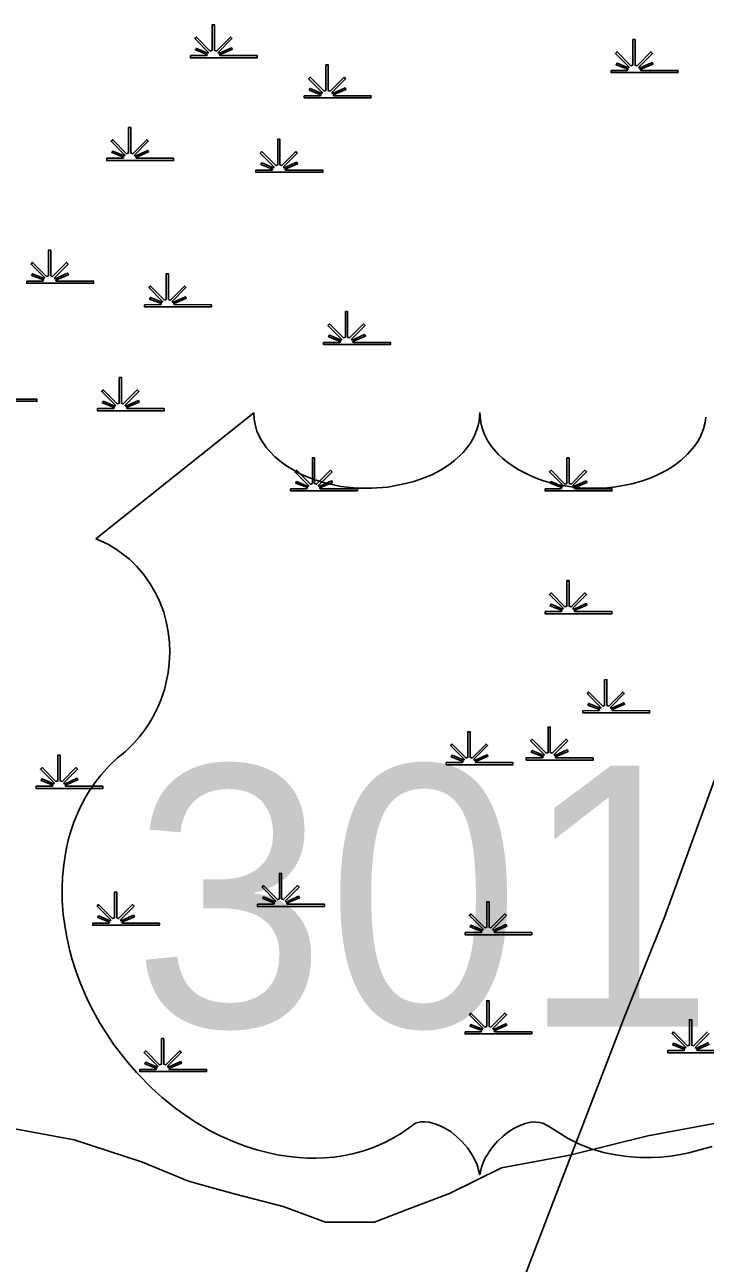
# Model space of a CAD drawing. Extents: x 2220236 to 2384410, y 720751 to 894131.
# Drawn here: x 2366636 to 2368851, y 846287 to 850316 of the extents above; entities that cross this region are included whole.
import ezdxf

# ---------------------------------------------------------------- set-up
doc = ezdxf.new("R2010")
doc.units = 0
doc.layers.add('Default', color=7, linetype='Continuous')

msp = doc.modelspace()

# ---------------------------------------------------------------- linework, layer by layer
at = {"layer": 'Default'}
for p, q in [((2366866.7, 848643.3), (2367381.1, 849053.1)), ((2367381.1, 849053.1), (2367382.4, 849031.8)), ((2368115, 849025.7), (2368117.2, 849054.1)), ((2368117.2, 849054.1), (2368119, 849030.3)), ((2367382.4, 849031.8), (2367387.6, 849006.5)), ((2367387.6, 849006.5), (2367391.6, 848993.5)), ((2368101.2, 848981), (2368112, 849012)), ((2368112, 849012), (2368115, 849025.7)), ((2368119, 849030.3), (2368121.4, 849015.4)), ((2368121.4, 849015.4), (2368125.4, 849000.8)), ((2368845.4, 849000.8), (2368850.4, 849021.4)), ((2368850.4, 849021.4), (2368852.8, 849039.4)), ((2367391.6, 848993.5), (2367403.4, 848968.5)), ((2367403.4, 848968.5), (2367422.8, 848939.1)), ((2368084.2, 848951.2), (2368093.3, 848966.4)), ((2368093.3, 848966.4), (2368101.2, 848981)), ((2368125.4, 849000.8), (2368131.4, 848985.3)), ((2368131.4, 848985.3), (2368142.4, 848963.4)), ((2368142.4, 848963.4), (2368154.5, 848945.1)), ((2368815.9, 848944.8), (2368828.4, 848962.8)), ((2368828.4, 848962.8), (2368837.2, 848981.3)), ((2368837.2, 848981.3), (2368845.4, 849000.8)), ((2367422.8, 848939.1), (2367450, 848910.2)), ((2368035.1, 848898), (2368062.5, 848924.2)), ((2368062.5, 848924.2), (2368084.2, 848951.2)), ((2368154.5, 848945.1), (2368177.5, 848918.1)), ((2368794.6, 848920.2), (2368815.9, 848944.8)), ((2367450, 848910.2), (2367480.7, 848885)), ((2367480.7, 848885), (2367501.4, 848871.6)), ((2367991.3, 848868.2), (2368015.9, 848884)), ((2368015.9, 848884), (2368035.1, 848898)), ((2368177.5, 848918.1), (2368191.7, 848904.7)), ((2368191.7, 848904.7), (2368204.8, 848894.1)), ((2368204.8, 848894.1), (2368239.7, 848870.1)), ((2368727.5, 848868.2), (2368753.3, 848884.4)), ((2368753.3, 848884.4), (2368772.2, 848899.6)), ((2368772.2, 848899.6), (2368794.6, 848920.2)), ((2367501.4, 848871.6), (2367536.5, 848852.7)), ((2367536.5, 848852.7), (2367576.3, 848836)), ((2367932.6, 848840.3), (2367960.6, 848851.8)), ((2367960.6, 848851.8), (2367991.3, 848868.2)), ((2368239.7, 848870.1), (2368280.6, 848849.4)), ((2368280.6, 848849.4), (2368300.7, 848840.6)), ((2368671, 848840.9), (2368695.6, 848851.5)), ((2368695.6, 848851.5), (2368727.5, 848868.2)), ((2367576.3, 848836), (2367620.6, 848823.3)), ((2367620.6, 848823.3), (2367665.9, 848814.1)), ((2367665.9, 848814.1), (2367715.4, 848808.7)), ((2367715.4, 848808.7), (2367764.3, 848807.8)), ((2367764.3, 848807.8), (2367817.2, 848811.7)), ((2367817.2, 848811.7), (2367875.5, 848823)), ((2367875.5, 848823), (2367902.5, 848830)), ((2367902.5, 848830), (2367932.6, 848840.3)), ((2368300.7, 848840.6), (2368321.3, 848833.3)), ((2368321.3, 848833.3), (2368347.4, 848825.4)), ((2368347.4, 848825.4), (2368374.5, 848819)), ((2368374.5, 848819), (2368401.2, 848814.4)), ((2368401.2, 848814.4), (2368428.6, 848810.5)), ((2368428.6, 848810.5), (2368456.5, 848808.4)), ((2368456.5, 848808.4), (2368479.3, 848807.8)), ((2368479.3, 848807.8), (2368507.2, 848808.1)), ((2368507.2, 848808.1), (2368533.1, 848809.6)), ((2368533.1, 848809.6), (2368559.5, 848812.6)), ((2368559.5, 848812.6), (2368588.7, 848817.5)), ((2368588.7, 848817.5), (2368612, 848822.7)), ((2368612, 848822.7), (2368643, 848830.9)), ((2368643, 848830.9), (2368671, 848840.9)), ((2366882.6, 848636.9), (2366866.7, 848643.3)), ((2366907.8, 848624.5), (2366882.6, 848636.9)), ((2366933.9, 848608.7), (2366907.8, 848624.5)), ((2366954.8, 848593.8), (2366933.9, 848608.7)), ((2366976.6, 848576.7), (2366954.8, 848593.8)), ((2366999.4, 848554), (2366976.6, 848576.7)), ((2367022, 848528.4), (2366999.4, 848554)), ((2367043.9, 848497.1), (2367022, 848528.4)), ((2367063.7, 848463.4), (2367043.9, 848497.1)), ((2367075.4, 848438.5), (2367063.7, 848463.4)), ((2367088.1, 848404.4), (2367075.4, 848438.5)), ((2367096.2, 848374.6), (2367088.1, 848404.4)), ((2367102.9, 848340.6), (2367096.2, 848374.6)), ((2367106.8, 848305), (2367102.9, 848340.6)), ((2367107.7, 848274.6), (2367106.8, 848305)), ((2367102.2, 848208.4), (2367106.2, 848237.8)), ((2367106.2, 848237.8), (2367107.7, 848274.6)), ((2367096.2, 848177), (2367102.2, 848208.4)), ((2367090.2, 848152.7), (2367096.2, 848177)), ((2367069, 848095.6), (2367078.4, 848118.1)), ((2367078.4, 848118.1), (2367090.2, 848152.7)), ((2367053.3, 848065.5), (2367069, 848095.6)), ((2367026.6, 848022.3), (2367041.5, 848045.1)), ((2367041.5, 848045.1), (2367053.3, 848065.5)), ((2366992.4, 847980.1), (2367007.9, 847997.7)), ((2367007.9, 847997.7), (2367026.6, 848022.3)), ((2366962.7, 847950.9), (2366992.4, 847980.1)), ((2366910.2, 847904.4), (2366937.6, 847930.6)), ((2366937.6, 847930.6), (2366962.7, 847950.9)), ((2366863.9, 847850), (2366884, 847875.8)), ((2366884, 847875.8), (2366910.2, 847904.4)), ((2366843.6, 847819.6), (2366863.9, 847850)), ((2366827.3, 847791.3), (2366843.6, 847819.6)), ((2366795.9, 847721.7), (2366810.3, 847757.3)), ((2366810.3, 847757.3), (2366827.3, 847791.3)), ((2366784.9, 847689.5), (2366795.9, 847721.7)), ((2366777.5, 847663.1), (2366784.9, 847689.5)), ((2366769.3, 847626.3), (2366777.5, 847663.1)), ((2366762.4, 847583.4), (2366769.3, 847626.3)), ((2366758.5, 847543), (2366762.4, 847583.4)), ((2366757.4, 847508.4), (2366758.5, 847543)), ((2366758, 847466.7), (2366757.4, 847508.4)), ((2366761.2, 847421.4), (2366758, 847466.7)), ((2366767, 847378.6), (2366761.2, 847421.4)), ((2366772.9, 847347.3), (2366767, 847378.6)), ((2366782.6, 847303.2), (2366772.9, 847347.3)), ((2366789.5, 847278), (2366782.6, 847303.2)), ((2366802.2, 847238.5), (2366789.5, 847278)), ((2366817.6, 847196.8), (2366802.2, 847238.5)), ((2366837, 847151.2), (2366817.6, 847196.8)), ((2366852.1, 847119.9), (2366837, 847151.2)), ((2366879.4, 847070.1), (2366852.1, 847119.9)), ((2366898.1, 847039.1), (2366879.4, 847070.1)), ((2366926.9, 846996.8), (2366898.1, 847039.1)), ((2366972, 846938.5), (2366926.9, 846996.8)), ((2367000.8, 846906), (2366972, 846938.5)), ((2367049.7, 846856.1), (2367000.8, 846906)), ((2367082.9, 846826), (2367049.7, 846856.1)), ((2367128.3, 846789.2), (2367082.9, 846826)), ((2367188.5, 846747.6), (2367128.3, 846789.2)), ((2367239.8, 846718.1), (2367188.5, 846747.6)), ((2367937.2, 846746.7), (2367924.7, 846746.4)), ((2367952.4, 846745.5), (2367937.2, 846746.7)), ((2367272.3, 846701.4), (2367239.8, 846718.1)), ((2367862.3, 846710.5), (2367838.3, 846695.6)), ((2367884.3, 846725.7), (2367862.3, 846710.5)), ((2367907.6, 846742.5), (2367884.3, 846725.7)), ((2367924.7, 846746.4), (2367907.6, 846742.5)), ((2367970.9, 846740.9), (2367952.4, 846745.5)), ((2367986.1, 846735.1), (2367970.9, 846740.9)), ((2368002.6, 846726.6), (2367986.1, 846735.1)), ((2368023.3, 846714.2), (2368002.6, 846726.6)), ((2368042.7, 846698.3), (2368023.3, 846714.2)), ((2368207.1, 846712), (2368192.5, 846700.5)), ((2368226.1, 846724.5), (2368207.1, 846712)), ((2368240.4, 846732.1), (2368226.1, 846724.5)), ((2368264.1, 846741.5), (2368240.4, 846732.1)), ((2368287.1, 846746.4), (2368264.1, 846741.5)), ((2368311.8, 846745.2), (2368287.1, 846746.4)), ((2368322.1, 846742.4), (2368311.8, 846745.2)), ((2368340.5, 846732.7), (2368322.1, 846742.4)), ((2368404.1, 846692.6), (2368340.5, 846732.7)), ((2367319.1, 846681), (2367272.3, 846701.4)), ((2367356.5, 846666.7), (2367319.1, 846681)), ((2367391.4, 846655.8), (2367356.5, 846666.7)), ((2367788.8, 846670.7), (2367763.9, 846661)), ((2367809.7, 846680.4), (2367788.8, 846670.7)), ((2367838.3, 846695.6), (2367809.7, 846680.4)), ((2368058.8, 846682.9), (2368042.7, 846698.3)), ((2368076.8, 846662.2), (2368058.8, 846682.9)), ((2368162.7, 846669.8), (2368153.5, 846658.8)), ((2368174.9, 846683.8), (2368162.7, 846669.8)), ((2368192.5, 846700.5), (2368174.9, 846683.8)), ((2368441.8, 846674), (2368404.1, 846692.6)), ((2368479, 846659.4), (2368441.8, 846674)), ((2368873.6, 846667.1), (2368797.7, 846646.1)), ((2367425.5, 846646.7), (2367391.4, 846655.8)), ((2367457.7, 846639.4), (2367425.5, 846646.7)), ((2367496.5, 846633.6), (2367457.7, 846639.4)), ((2367527.8, 846630.9), (2367496.5, 846633.6)), ((2367554.9, 846628.8), (2367527.8, 846630.9)), ((2367583.7, 846628.4), (2367554.9, 846628.8)), ((2367611.4, 846629.4), (2367583.7, 846628.4)), ((2367642, 846632.1), (2367611.4, 846629.4)), ((2367670.6, 846636.7), (2367642, 846632.1)), ((2367703.1, 846643), (2367670.6, 846636.7)), ((2367734.7, 846651.2), (2367703.1, 846643)), ((2367763.9, 846661), (2367734.7, 846651.2)), ((2368088.2, 846646.1), (2368076.8, 846662.2)), ((2368099.1, 846627.8), (2368088.2, 846646.1)), ((2368108.5, 846606.6), (2368099.1, 846627.8)), ((2368135.6, 846630.6), (2368129.2, 846617.2)), ((2368153.5, 846658.8), (2368135.6, 846630.6)), ((2368520, 846647.3), (2368479, 846659.4)), ((2368559.2, 846639.1), (2368520, 846647.3)), ((2368596.9, 846633.6), (2368559.2, 846639.1)), ((2368636.7, 846630.6), (2368596.9, 846633.6)), ((2368676.8, 846630.6), (2368636.7, 846630.6)), ((2368706.5, 846632.4), (2368676.8, 846630.6)), ((2368737.2, 846635.4), (2368706.5, 846632.4)), ((2368770, 846640.3), (2368737.2, 846635.4)), ((2368797.7, 846646.1), (2368770, 846640.3)), ((2368116.6, 846574.4), (2368108.5, 846606.6)), ((2368122.5, 846599.9), (2368116.6, 846574.4)), ((2368129.2, 846617.2), (2368122.5, 846599.9))]:
    msp.add_line(p, q, dxfattribs=at)
for points in [[(2367175.2, 850215.1), (2367227.8, 850215.2), (2367229.8, 850218.8), (2367191.5, 850233.6), (2367194.4, 850238.8), (2367232.2, 850223), (2367233.8, 850225.9), (2367189.3, 850270.5), (2367194.5, 850275.6), (2367239.8, 850230.1), (2367246.1, 850232.5), (2367246.1, 850315.6), (2367253.3, 850315.6), (2367253.3, 850232.5), (2367259.6, 850230.1), (2367305, 850275.6), (2367310.1, 850270.5), (2367265.7, 850225.9), (2367267.7, 850222.3), (2367308.5, 850240.9), (2367311, 850235.9), (2367270, 850218.1), (2367271.6, 850215.2), (2367392.7, 850215.1), (2367392.7, 850208), (2367175.2, 850208)], [(2368544.4, 850167.1), (2368597.1, 850167.2), (2368599.1, 850170.8), (2368560.8, 850185.6), (2368563.7, 850190.8), (2368601.4, 850175.1), (2368603, 850177.9), (2368558.6, 850222.5), (2368563.7, 850227.6), (2368609, 850182.1), (2368615.4, 850184.5), (2368615.4, 850267.6), (2368622.6, 850267.6), (2368622.6, 850184.5), (2368628.9, 850182.1), (2368674.2, 850227.6), (2368679.4, 850222.5), (2368634.9, 850177.9), (2368636.9, 850174.3), (2368677.8, 850192.9), (2368680.3, 850187.9), (2368639.3, 850170.1), (2368640.9, 850167.2), (2368761.9, 850167.1), (2368761.9, 850160), (2368544.4, 850160)], [(2367545.3, 850084.5), (2367597.9, 850084.6), (2367599.9, 850088.2), (2367561.7, 850103.1), (2367564.6, 850108.3), (2367602.3, 850092.5), (2367603.9, 850095.4), (2367559.5, 850139.9), (2367564.6, 850145.1), (2367609.9, 850099.6), (2367616.2, 850102), (2367616.2, 850185), (2367623.5, 850185), (2367623.4, 850102), (2367629.8, 850099.6), (2367675.1, 850145.1), (2367680.2, 850139.9), (2367635.8, 850095.4), (2367637.8, 850091.8), (2367678.7, 850110.4), (2367681.1, 850105.4), (2367640.1, 850087.5), (2367641.8, 850084.6), (2367762.8, 850084.5), (2367762.8, 850077.4), (2367545.3, 850077.4)], [(2366902.8, 849881.1), (2366955.5, 849881.1), (2366957.5, 849884.7), (2366919.2, 849899.6), (2366922.1, 849904.8), (2366959.9, 849889), (2366961.5, 849891.9), (2366917, 849936.5), (2366922.2, 849941.6), (2366967.4, 849896.1), (2366973.8, 849898.5), (2366973.8, 849981.6), (2366981, 849981.6), (2366981, 849898.5), (2366987.3, 849896.1), (2367032.6, 849941.6), (2367037.8, 849936.5), (2366993.3, 849891.9), (2366995.3, 849888.3), (2367036.2, 849906.9), (2367038.7, 849901.9), (2366997.7, 849884.1), (2366999.3, 849881.1), (2367120.3, 849881.1), (2367120.3, 849874), (2366902.8, 849874)], [(2367388, 849842.7), (2367440.7, 849842.7), (2367442.7, 849846.4), (2367404.4, 849861.2), (2367407.3, 849866.4), (2367445, 849850.6), (2367446.6, 849853.5), (2367402.2, 849898.1), (2367407.3, 849903.2), (2367452.6, 849857.7), (2367459, 849860.1), (2367459, 849943.2), (2367466.2, 849943.2), (2367466.2, 849860.1), (2367472.5, 849857.7), (2367517.8, 849903.2), (2367523, 849898.1), (2367478.5, 849853.5), (2367480.5, 849849.9), (2367521.4, 849868.5), (2367523.9, 849863.5), (2367482.9, 849845.7), (2367484.5, 849842.7), (2367605.5, 849842.7), (2367605.5, 849835.6), (2367388, 849835.6)], [(2366642, 849481.8), (2366694.7, 849481.9), (2366696.7, 849485.5), (2366658.4, 849500.3), (2366661.3, 849505.5), (2366699, 849489.8), (2366700.6, 849492.6), (2366656.2, 849537.2), (2366661.3, 849542.3), (2366706.6, 849496.8), (2366713, 849499.2), (2366713, 849582.3), (2366720.2, 849582.3), (2366720.2, 849499.2), (2366726.5, 849496.8), (2366771.8, 849542.3), (2366776.9, 849537.2), (2366732.5, 849492.6), (2366734.5, 849489), (2366775.4, 849507.6), (2366777.9, 849502.6), (2366736.9, 849484.8), (2366738.5, 849481.9), (2366859.5, 849481.8), (2366859.5, 849474.7), (2366642, 849474.7)], [(2367025.6, 849405), (2367078.2, 849405.1), (2367080.2, 849408.7), (2367042, 849423.5), (2367044.9, 849428.7), (2367082.6, 849413), (2367084.2, 849415.8), (2367039.8, 849460.4), (2367044.9, 849465.5), (2367090.2, 849420), (2367096.5, 849422.4), (2367096.5, 849505.5), (2367103.8, 849505.5), (2367103.7, 849422.4), (2367110.1, 849420), (2367155.4, 849465.5), (2367160.5, 849460.4), (2367116.1, 849415.8), (2367118.1, 849412.2), (2367159, 849430.8), (2367161.4, 849425.8), (2367120.4, 849408), (2367122.1, 849405.1), (2367243.1, 849405), (2367243.1, 849397.9), (2367025.6, 849397.9)], [(2367608.6, 849282.1), (2367661.2, 849282.2), (2367663.2, 849285.8), (2367625, 849300.7), (2367627.9, 849305.9), (2367665.6, 849290.1), (2367667.2, 849293), (2367622.8, 849337.5), (2367627.9, 849342.7), (2367673.2, 849297.2), (2367679.5, 849299.6), (2367679.5, 849382.6), (2367686.8, 849382.6), (2367686.7, 849299.6), (2367693.1, 849297.2), (2367738.4, 849342.7), (2367743.5, 849337.5), (2367699.1, 849293), (2367701.1, 849289.4), (2367742, 849308), (2367744.4, 849303), (2367703.4, 849285.1), (2367705, 849282.2), (2367826.1, 849282.1), (2367826.1, 849275), (2367608.6, 849275)], [(2366872.2, 849067.2), (2366924.8, 849067.2), (2366926.8, 849070.8), (2366888.5, 849085.7), (2366891.4, 849090.9), (2366929.2, 849075.1), (2366930.8, 849078), (2366886.3, 849122.5), (2366891.5, 849127.7), (2366936.7, 849082.2), (2366943.1, 849084.6), (2366943.1, 849167.7), (2366950.3, 849167.7), (2366950.3, 849084.6), (2366956.6, 849082.2), (2367001.9, 849127.7), (2367007.1, 849122.5), (2366962.6, 849078), (2366964.6, 849074.4), (2367005.5, 849093), (2367008, 849088), (2366967, 849070.1), (2366968.6, 849067.2), (2367089.7, 849067.2), (2367089.7, 849060), (2366872.2, 849060)], [(2367501.2, 848806.1), (2367553.8, 848806.2), (2367555.8, 848809.8), (2367517.6, 848824.6), (2367520.5, 848829.8), (2367558.2, 848814.1), (2367559.8, 848816.9), (2367515.4, 848861.5), (2367520.5, 848866.6), (2367565.8, 848821.1), (2367572.1, 848823.5), (2367572.1, 848906.6), (2367579.4, 848906.6), (2367579.3, 848823.5), (2367585.7, 848821.1), (2367631, 848866.6), (2367636.1, 848861.5), (2367591.7, 848816.9), (2367593.7, 848813.3), (2367634.6, 848831.9), (2367637, 848826.9), (2367596, 848809.1), (2367597.7, 848806.2), (2367718.7, 848806.1), (2367718.7, 848799), (2367501.2, 848799)], [(2368329.6, 848806.1), (2368382.3, 848806.2), (2368384.3, 848809.8), (2368346, 848824.6), (2368348.9, 848829.8), (2368386.7, 848814.1), (2368388.3, 848816.9), (2368343.8, 848861.5), (2368349, 848866.6), (2368394.2, 848821.1), (2368400.6, 848823.5), (2368400.6, 848906.6), (2368407.8, 848906.6), (2368407.8, 848823.5), (2368414.1, 848821.1), (2368459.4, 848866.6), (2368464.6, 848861.5), (2368420.1, 848816.9), (2368422.1, 848813.3), (2368463, 848831.9), (2368465.5, 848826.9), (2368424.5, 848809.1), (2368426.1, 848806.2), (2368547.2, 848806.1), (2368547.2, 848799), (2368329.6, 848799)], [(2368329.6, 848406.8), (2368382.3, 848406.9), (2368384.3, 848410.5), (2368346, 848425.3), (2368348.9, 848430.5), (2368386.7, 848414.8), (2368388.3, 848417.6), (2368343.8, 848462.2), (2368349, 848467.3), (2368394.2, 848421.8), (2368400.6, 848424.2), (2368400.6, 848507.3), (2368407.8, 848507.3), (2368407.8, 848424.2), (2368414.1, 848421.8), (2368459.4, 848467.3), (2368464.6, 848462.2), (2368420.1, 848417.6), (2368422.1, 848414), (2368463, 848432.6), (2368465.5, 848427.6), (2368424.5, 848409.8), (2368426.1, 848406.9), (2368547.2, 848406.8), (2368547.2, 848399.7), (2368329.6, 848399.7)], [(2368452.4, 848084.3), (2368505, 848084.4), (2368507, 848088), (2368468.8, 848102.8), (2368471.7, 848108), (2368509.4, 848092.3), (2368511, 848095.2), (2368466.6, 848139.7), (2368471.7, 848144.8), (2368517, 848099.3), (2368523.3, 848101.7), (2368523.3, 848184.8), (2368530.6, 848184.8), (2368530.5, 848101.7), (2368536.9, 848099.3), (2368582.2, 848144.8), (2368587.3, 848139.7), (2368542.9, 848095.2), (2368544.9, 848091.6), (2368585.8, 848110.2), (2368588.2, 848105.1), (2368547.2, 848087.3), (2368548.9, 848084.4), (2368669.9, 848084.3), (2368669.9, 848077.2), (2368452.4, 848077.2)], [(2368007.5, 847915.4), (2368060.1, 847915.5), (2368062.1, 847919.1), (2368023.8, 847933.9), (2368026.7, 847939.1), (2368064.5, 847923.4), (2368066.1, 847926.2), (2368021.6, 847970.8), (2368026.8, 847975.9), (2368072.1, 847930.4), (2368078.4, 847932.8), (2368078.4, 848015.9), (2368085.6, 848015.9), (2368085.6, 847932.8), (2368091.9, 847930.4), (2368137.3, 847975.9), (2368142.4, 847970.8), (2368098, 847926.2), (2368100, 847922.6), (2368140.9, 847941.2), (2368143.3, 847936.2), (2368102.3, 847918.4), (2368103.9, 847915.5), (2368225, 847915.4), (2368225, 847908.3), (2368007.5, 847908.3)], [(2368268.3, 847930.7), (2368320.9, 847930.8), (2368322.9, 847934.4), (2368284.7, 847949.3), (2368287.6, 847954.5), (2368325.3, 847938.7), (2368326.9, 847941.6), (2368282.5, 847986.1), (2368287.6, 847991.3), (2368332.9, 847945.8), (2368339.2, 847948.2), (2368339.2, 848031.2), (2368346.5, 848031.2), (2368346.4, 847948.2), (2368352.8, 847945.8), (2368398.1, 847991.3), (2368403.2, 847986.1), (2368358.8, 847941.6), (2368360.8, 847938), (2368401.7, 847956.6), (2368404.1, 847951.6), (2368363.1, 847933.7), (2368364.8, 847930.8), (2368485.8, 847930.7), (2368485.8, 847923.6), (2368268.3, 847923.6)], [(2366672.7, 847838.6), (2366725.3, 847838.7), (2366727.3, 847842.3), (2366689.1, 847857.1), (2366692, 847862.3), (2366729.7, 847846.6), (2366731.3, 847849.4), (2366686.9, 847894), (2366692, 847899.1), (2366737.3, 847853.6), (2366743.6, 847856), (2366743.6, 847939.1), (2366750.9, 847939.1), (2366750.9, 847856), (2366757.2, 847853.6), (2366802.5, 847899.1), (2366807.6, 847894), (2366763.2, 847849.4), (2366765.2, 847845.8), (2366806.1, 847864.4), (2366808.5, 847859.4), (2366767.6, 847841.6), (2366769.2, 847838.7), (2366890.2, 847838.6), (2366890.2, 847831.5), (2366672.7, 847831.5)], [(2367393.8, 847454.7), (2367446.4, 847454.8), (2367448.4, 847458.4), (2367410.2, 847473.2), (2367413.1, 847478.4), (2367450.8, 847462.6), (2367452.4, 847465.5), (2367408, 847510.1), (2367413.1, 847515.2), (2367458.4, 847469.7), (2367464.7, 847472.1), (2367464.7, 847555.2), (2367472, 847555.2), (2367471.9, 847472.1), (2367478.3, 847469.7), (2367523.6, 847515.2), (2367528.7, 847510.1), (2367484.3, 847465.5), (2367486.3, 847461.9), (2367527.2, 847480.5), (2367529.6, 847475.5), (2367488.6, 847457.7), (2367490.3, 847454.8), (2367611.3, 847454.7), (2367611.3, 847447.6), (2367393.8, 847447.6)], [(2366856.8, 847393.3), (2366909.4, 847393.3), (2366911.4, 847396.9), (2366873.2, 847411.8), (2366876.1, 847417), (2366913.8, 847401.2), (2366915.4, 847404.1), (2366871, 847448.6), (2366876.1, 847453.8), (2366921.4, 847408.3), (2366927.7, 847410.7), (2366927.7, 847493.8), (2366935, 847493.8), (2366935, 847410.7), (2366941.3, 847408.3), (2366986.6, 847453.8), (2366991.7, 847448.6), (2366947.3, 847404.1), (2366949.3, 847400.5), (2366990.2, 847419.1), (2366992.6, 847414.1), (2366951.7, 847396.2), (2366953.3, 847393.3), (2367074.3, 847393.3), (2367074.3, 847386.1), (2366856.8, 847386.1)], [(2368068.8, 847362.5), (2368121.5, 847362.6), (2368123.5, 847366.2), (2368085.2, 847381.1), (2368088.1, 847386.2), (2368125.8, 847370.5), (2368127.4, 847373.4), (2368083, 847417.9), (2368088.1, 847423.1), (2368133.4, 847377.6), (2368139.8, 847380), (2368139.8, 847463), (2368147, 847463), (2368147, 847380), (2368153.3, 847377.6), (2368198.6, 847423.1), (2368203.8, 847417.9), (2368159.3, 847373.4), (2368161.3, 847369.8), (2368202.2, 847388.4), (2368204.7, 847383.3), (2368163.7, 847365.5), (2368165.3, 847362.6), (2368286.3, 847362.5), (2368286.3, 847355.4), (2368068.8, 847355.4)], [(2368068.8, 847040), (2368121.5, 847040.1), (2368123.5, 847043.7), (2368085.2, 847058.6), (2368088.1, 847063.8), (2368125.8, 847048), (2368127.4, 847050.9), (2368083, 847095.4), (2368088.1, 847100.6), (2368133.4, 847055.1), (2368139.8, 847057.5), (2368139.8, 847140.5), (2368147, 847140.5), (2368147, 847057.5), (2368153.3, 847055.1), (2368198.6, 847100.6), (2368203.8, 847095.4), (2368159.3, 847050.9), (2368161.3, 847047.3), (2368202.2, 847065.9), (2368204.7, 847060.9), (2368163.7, 847043), (2368165.3, 847040.1), (2368286.3, 847040), (2368286.3, 847032.9), (2368068.8, 847032.9)], [(2367010.2, 846917.2), (2367062.9, 846917.3), (2367064.9, 846920.9), (2367026.6, 846935.7), (2367029.5, 846940.9), (2367067.2, 846925.2), (2367068.8, 846928), (2367024.4, 846972.6), (2367029.5, 846977.7), (2367074.8, 846932.2), (2367081.2, 846934.6), (2367081.2, 847017.7), (2367088.4, 847017.7), (2367088.4, 846934.6), (2367094.7, 846932.2), (2367140, 846977.7), (2367145.2, 846972.6), (2367100.7, 846928), (2367102.7, 846924.4), (2367143.6, 846943), (2367146.1, 846938), (2367105.1, 846920.2), (2367106.7, 846917.3), (2367227.7, 846917.2), (2367227.7, 846910.1), (2367010.2, 846910.1)]]:
    msp.add_lwpolyline(points, close=True, dxfattribs=at)
for points in [[(2365810, 840347.7), (2366066.6, 840956.7), (2366307.7, 841529.4), (2366498.2, 841969.4), (2366677.2, 842383.5), (2366860.1, 842819.5), (2367087.8, 843338.1), (2367379.6, 844005.3), (2367488.4, 844266.7), (2367577.6, 844497.6), (2367672.6, 844742.6), (2367915.2, 845357.4), (2368089.8, 845803.3), (2368252.8, 846217.2), (2368413.6, 846634.9), (2368588.1, 847088.9), (2368718.3, 847412.4), (2368900.2, 847912.4), (2369109.3, 848474.8), (2369270.3, 848902.6), (2369355.6, 849121.6), (2369473.7, 849436.7)], [(2366554.4, 849097.9), (2366675.4, 849097.9), (2366675.4, 849090.8), (2366457.9, 849090.8)], [(2368946, 846971.5), (2368728.5, 846971.5), (2368728.5, 846978.6), (2368781.2, 846978.7), (2368783.2, 846982.3), (2368744.9, 846997.1), (2368747.8, 847002.3), (2368785.6, 846986.6), (2368787.1, 846989.5), (2368742.7, 847034), (2368747.8, 847039.1), (2368793.1, 846993.6), (2368799.5, 846996), (2368799.5, 847079.1), (2368806.7, 847079.1), (2368806.7, 846996), (2368813, 846993.6), (2368858.3, 847039.1)], [(2368863.5, 847034), (2368819, 846989.5), (2368821, 846985.9), (2368861.9, 847004.5)], [(2368864.4, 846999.4), (2368823.4, 846981.6), (2368825, 846978.7), (2368946, 846978.6)], [(2366519.9, 846739.5), (2366796.2, 846688.1), (2367019.5, 846615.9), (2367168.5, 846554), (2367317.3, 846512.8), (2367476.8, 846471.6), (2367615.1, 846420.1), (2367774.3, 846420.3), (2367880.2, 846461.8), (2368017.9, 846513.7), (2368187.3, 846596.7), (2368410, 846638.4), (2368664.4, 846700.8), (2368967.7, 846757.6)]]:
    msp.add_lwpolyline(points, dxfattribs=at)

# ---------------------------------------------------------------- texts
msp.add_text('301', height=850, dxfattribs=at).set_placement((2366985.9, 847055.9))

doc.saveas('drawing.dxf')
